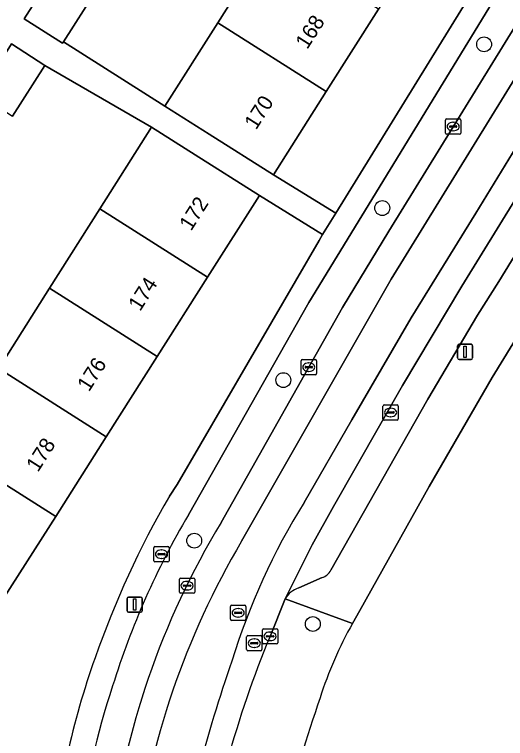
# Model space of a CAD drawing. Extents: x 159039 to 160102, y 381214 to 382524.
# Drawn here: x 159375.21 to 159407.52, y 381771.02 to 381818.69 of the extents above; entities that cross this region are included whole.
import ezdxf

# ---------------------------------------------------------------- set-up
doc = ezdxf.new("R2010")
doc.units = 0
for name, color, linetype in [('IMGEO_Boom', 7, 'Continuous'), ('IMGEO_Brandkraan', 7, 'Continuous'), ('IMGEO_Erf', 7, 'Continuous'), ('IMGEO_Groenvoorziening', 7, 'Continuous'), ('IMGEO_Kolk', 7, 'Continuous'), ('IMGEO_Lichtmast', 7, 'Continuous'), ('IMGEO_Pand', 7, 'Continuous'), ('IMGEO_Pand_nummerreeks', 7, 'Continuous'), ('IMGEO_Parkeervlak_open', 7, 'Continuous'), ('IMGEO_Rijbaan_lokaal_gesloten', 7, 'Continuous'), ('IMGEO_Rioolput', 7, 'Continuous'), ('IMGEO_Voetpad_open', 7, 'Continuous')]:
    doc.layers.add(name, color=color, linetype=linetype)

msp = doc.modelspace()

# ---------------------------------------------------------------- linework, layer by layer
at = {"layer": 'IMGEO_Boom'}
for centre in [(159406.113, 381816.719), (159399.41, 381805.942), (159392.906, 381794.618), (159387.038, 381784.052), (159394.844, 381778.564)]:
    msp.add_circle(centre, 0.489, dxfattribs=at)
at = {"layer": 'IMGEO_Brandkraan'}
for p, q in [((159384.383, 381782.731), (159384.383, 381783.583)), ((159384.458, 381783.657), (159385.31, 381783.657)), ((159384.871, 381783.437), (159384.896, 381783.437)), ((159385.384, 381783.583), (159385.384, 381782.731)), ((159384.642, 381783.151), (159384.642, 381783.163)), ((159385.08, 381783.114), (159384.682, 381783.114)), ((159384.685, 381783.2), (159385.083, 381783.2)), ((159385.126, 381783.163), (159385.126, 381783.151)), ((159385.31, 381782.657), (159384.458, 381782.657)), ((159384.894, 381782.877), (159384.869, 381782.877))]:
    msp.add_line(p, q, dxfattribs=at)
for points in [[(159384.383, 381782.731), (159384.383, 381783.583)], [(159384.458, 381783.657), (159385.31, 381783.657)], [(159385.384, 381783.583), (159385.384, 381782.731)], [(159385.31, 381782.657), (159384.458, 381782.657)]]:
    msp.add_lwpolyline(points, dxfattribs=at)
for centre, radius, start, end in [((159384.46, 381783.581), 0.0765, 91.552, 178.448), ((159384.46, 381783.581), 0.0765, 91.552, 178.448), ((159385.308, 381783.581), 0.0765, 1.552, 88.448), ((159385.308, 381783.581), 0.0765, 1.552, 88.448), ((159384.682, 381783.16), 0.0403, 85.8775, 175.7526), ((159384.679, 381783.15), 0.0366, 178.938, 274.7102), ((159385.083, 381783.157), 0.043, 264.8664, 352.4533), ((159385.087, 381783.162), 0.0386, 1.7309, 96.639), ((159384.46, 381782.733), 0.0765, 181.552, 268.448), ((159384.46, 381782.733), 0.0765, 181.552, 268.448), ((159385.308, 381782.733), 0.0765, 271.552, 358.448), ((159385.308, 381782.733), 0.0765, 271.552, 358.448)]:
    msp.add_arc(centre, radius, start, end, dxfattribs=at)
for centre, major_axis, ratio, start_param, end_param in [((159384.87, 381783.157), (-0.387, 0.002), 0.722429, 4.712389, 7.853982), ((159384.895, 381783.157), (-0.39, 0.002), 0.717154, 1.570796, 4.712389)]:
    msp.add_ellipse(centre, major_axis=major_axis, ratio=ratio, start_param=start_param, end_param=end_param, dxfattribs=at)
at = {"layer": 'IMGEO_Erf'}
for points in [[(159401.837, 381839.027), (159405.161, 381844.265), (159402.084, 381846.218), (159405.57, 381851.708), (159408.646, 381849.756), (159415.788, 381845.224), (159412.302, 381839.731), (159408.979, 381834.494), (159405.707, 381829.34), (159402.392, 381824.117), (159399.163, 381819.028), (159395.726, 381813.612), (159392.246, 381808.129), (159396.349, 381805.602), (159414.422, 381834.943), (159421.364, 381845.906)], [(159380.564, 381820.24), (159378.44, 381816.892), (159385.104, 381812.662), (159388.584, 381818.146), (159392.021, 381823.561)], [(159380.824, 381805.889), (159384.239, 381811.27), (159377.22, 381815.334), (159375.087, 381812.001)], [(159385.406, 381786.981), (159385.917, 381787.736), (159395.25, 381803.818), (159395.49, 381804.207), (159391.331, 381806.769), (159387.916, 381801.388), (159384.599, 381796.162), (159381.254, 381790.892), (159377.925, 381785.646), (159374.566, 381780.353), (159371.253, 381775.133), (159367.817, 381769.72), (159360.726, 381774.221), (159363.406, 381778.443), (159364.162, 381779.634), (159367.474, 381784.854), (159370.834, 381790.147), (159374.163, 381795.393), (159377.508, 381800.663), (159380.824, 381805.889)]]:
    msp.add_lwpolyline(points, dxfattribs=at)
for centre, radius, start, end in [((159439.2, 381755.828), 62.164, 149.92473, 160.72876), ((159429.958, 381758.726), 52.484, 160.3849, 175.0258)]:
    msp.add_arc(centre, radius, start, end, dxfattribs=at)
at = {"layer": 'IMGEO_Groenvoorziening'}
msp.add_lwpolyline([(159421.066, 381818.312), (159406.639, 381794.78), (159402.505, 381787.621), (159397.942, 381779.448), (159397.452, 381778.605)], dxfattribs=at)
for centre, radius, start, end in [((159421.168, 381765.379), 27.155, 150.8518, 162.1664), ((159479.616, 381744.425), 89.234, 160.85214, 166.1113)]:
    msp.add_arc(centre, radius, start, end, dxfattribs=at)
at = {"layer": 'IMGEO_Kolk'}
for p, q in [((159403.576, 381810.885), (159403.576, 381811.737)), ((159403.651, 381811.811), (159404.503, 381811.811)), ((159404.064, 381811.591), (159404.089, 381811.591)), ((159404.577, 381811.737), (159404.577, 381810.885)), ((159403.835, 381811.305), (159403.835, 381811.317)), ((159404.273, 381811.268), (159403.875, 381811.268)), ((159403.878, 381811.354), (159404.276, 381811.354)), ((159404.087, 381811.031), (159404.062, 381811.031)), ((159404.319, 381811.317), (159404.319, 381811.305)), ((159404.503, 381810.811), (159403.651, 381810.811)), ((159394.075, 381795.044), (159394.075, 381795.896)), ((159394.15, 381795.97), (159395.002, 381795.97)), ((159395.076, 381795.896), (159395.076, 381795.044)), ((159394.334, 381795.464), (159394.334, 381795.476)), ((159394.772, 381795.427), (159394.374, 381795.427)), ((159394.377, 381795.513), (159394.775, 381795.513)), ((159394.563, 381795.75), (159394.588, 381795.75)), ((159394.818, 381795.476), (159394.818, 381795.464)), ((159395.002, 381794.97), (159394.15, 381794.97)), ((159394.586, 381795.19), (159394.561, 381795.19)), ((159399.46, 381792.062), (159399.46, 381792.914)), ((159399.535, 381792.988), (159400.387, 381792.988)), ((159400.461, 381792.914), (159400.461, 381792.062)), ((159399.719, 381792.482), (159399.719, 381792.494)), ((159400.157, 381792.445), (159399.759, 381792.445)), ((159399.762, 381792.531), (159400.16, 381792.531)), ((159399.948, 381792.768), (159399.973, 381792.768)), ((159400.203, 381792.494), (159400.203, 381792.482)), ((159400.387, 381791.988), (159399.535, 381791.988)), ((159399.971, 381792.208), (159399.946, 381792.208)), ((159386.07, 381780.66), (159386.07, 381781.512)), ((159386.145, 381781.586), (159386.997, 381781.586)), ((159387.071, 381781.512), (159387.071, 381780.66)), ((159386.329, 381781.08), (159386.329, 381781.092)), ((159386.767, 381781.043), (159386.369, 381781.043)), ((159386.372, 381781.129), (159386.77, 381781.129)), ((159386.558, 381781.366), (159386.583, 381781.366)), ((159386.813, 381781.092), (159386.813, 381781.08)), ((159386.997, 381780.586), (159386.145, 381780.586)), ((159386.581, 381780.806), (159386.556, 381780.806)), ((159391.53, 381777.325), (159391.53, 381778.177)), ((159391.605, 381778.251), (159392.457, 381778.251)), ((159392.531, 381778.177), (159392.531, 381777.325)), ((159391.789, 381777.745), (159391.789, 381777.757)), ((159392.227, 381777.708), (159391.829, 381777.708)), ((159391.832, 381777.794), (159392.23, 381777.794)), ((159392.018, 381778.031), (159392.043, 381778.031)), ((159392.273, 381777.757), (159392.273, 381777.745)), ((159392.457, 381777.251), (159391.605, 381777.251)), ((159392.041, 381777.471), (159392.016, 381777.471))]:
    msp.add_line(p, q, dxfattribs=at)
for points in [[(159403.576, 381810.885), (159403.576, 381811.737)], [(159403.651, 381811.811), (159404.503, 381811.811)], [(159404.577, 381811.737), (159404.577, 381810.885)], [(159404.503, 381810.811), (159403.651, 381810.811)], [(159394.075, 381795.044), (159394.075, 381795.896)], [(159394.15, 381795.97), (159395.002, 381795.97)], [(159395.076, 381795.896), (159395.076, 381795.044)], [(159395.002, 381794.97), (159394.15, 381794.97)], [(159399.46, 381792.062), (159399.46, 381792.914)], [(159399.535, 381792.988), (159400.387, 381792.988)], [(159400.461, 381792.914), (159400.461, 381792.062)], [(159400.387, 381791.988), (159399.535, 381791.988)], [(159386.07, 381780.66), (159386.07, 381781.512)], [(159386.145, 381781.586), (159386.997, 381781.586)], [(159387.071, 381781.512), (159387.071, 381780.66)], [(159386.997, 381780.586), (159386.145, 381780.586)], [(159391.53, 381777.325), (159391.53, 381778.177)], [(159391.605, 381778.251), (159392.457, 381778.251)], [(159392.531, 381778.177), (159392.531, 381777.325)], [(159392.457, 381777.251), (159391.605, 381777.251)]]:
    msp.add_lwpolyline(points, dxfattribs=at)
for centre, radius, start, end in [((159403.653, 381811.735), 0.0765, 91.552, 178.448), ((159403.653, 381811.735), 0.0765, 91.552, 178.448), ((159404.501, 381811.735), 0.0765, 1.552, 88.448), ((159404.501, 381811.735), 0.0765, 1.552, 88.448), ((159403.875, 381811.314), 0.0403, 85.8775, 175.7526), ((159403.872, 381811.304), 0.0366, 178.938, 274.7102), ((159404.276, 381811.311), 0.043, 264.8664, 352.4533), ((159404.28, 381811.316), 0.0386, 1.7309, 96.639), ((159403.653, 381810.887), 0.0765, 181.552, 268.448), ((159403.653, 381810.887), 0.0765, 181.552, 268.448), ((159404.501, 381810.887), 0.0765, 271.552, 358.448), ((159404.501, 381810.887), 0.0765, 271.552, 358.448), ((159394.152, 381795.894), 0.0765, 91.552, 178.448), ((159394.152, 381795.894), 0.0765, 91.552, 178.448), ((159395, 381795.894), 0.0765, 1.552, 88.448), ((159395, 381795.894), 0.0765, 1.552, 88.448), ((159394.374, 381795.473), 0.0403, 85.8775, 175.7526), ((159394.371, 381795.463), 0.0366, 178.938, 274.7102), ((159394.775, 381795.47), 0.043, 264.8664, 352.4533), ((159394.779, 381795.475), 0.0386, 1.7309, 96.639), ((159394.152, 381795.046), 0.0765, 181.552, 268.448), ((159394.152, 381795.046), 0.0765, 181.552, 268.448), ((159395, 381795.046), 0.0765, 271.552, 358.448), ((159395, 381795.046), 0.0765, 271.552, 358.448), ((159399.537, 381792.912), 0.0765, 91.552, 178.448), ((159399.537, 381792.912), 0.0765, 91.552, 178.448), ((159400.385, 381792.912), 0.0765, 1.552, 88.448), ((159400.385, 381792.912), 0.0765, 1.552, 88.448), ((159399.759, 381792.491), 0.0403, 85.8775, 175.7526), ((159399.756, 381792.481), 0.0366, 178.938, 274.7102), ((159400.16, 381792.488), 0.043, 264.8664, 352.4533), ((159400.164, 381792.493), 0.0386, 1.7309, 96.639), ((159399.537, 381792.064), 0.0765, 181.552, 268.448), ((159399.537, 381792.064), 0.0765, 181.552, 268.448), ((159400.385, 381792.064), 0.0765, 271.552, 358.448), ((159400.385, 381792.064), 0.0765, 271.552, 358.448), ((159386.147, 381781.51), 0.0765, 91.552, 178.448), ((159386.147, 381781.51), 0.0765, 91.552, 178.448), ((159386.995, 381781.51), 0.0765, 1.552, 88.448), ((159386.995, 381781.51), 0.0765, 1.552, 88.448), ((159386.369, 381781.089), 0.0403, 85.8775, 175.7526), ((159386.366, 381781.079), 0.0366, 178.938, 274.7102), ((159386.77, 381781.086), 0.043, 264.8664, 352.4533), ((159386.774, 381781.091), 0.0386, 1.7309, 96.639), ((159386.147, 381780.662), 0.0765, 181.552, 268.448), ((159386.147, 381780.662), 0.0765, 181.552, 268.448), ((159386.995, 381780.662), 0.0765, 271.552, 358.448), ((159386.995, 381780.662), 0.0765, 271.552, 358.448), ((159391.607, 381778.175), 0.0765, 91.552, 178.448), ((159391.607, 381778.175), 0.0765, 91.552, 178.448), ((159392.455, 381778.175), 0.0765, 1.552, 88.448), ((159392.455, 381778.175), 0.0765, 1.552, 88.448), ((159391.829, 381777.754), 0.0403, 85.8775, 175.7526), ((159391.826, 381777.744), 0.0366, 178.938, 274.7102), ((159392.23, 381777.751), 0.043, 264.8664, 352.4533), ((159392.234, 381777.756), 0.0386, 1.7309, 96.639), ((159391.607, 381777.327), 0.0765, 181.552, 268.448), ((159391.607, 381777.327), 0.0765, 181.552, 268.448), ((159392.455, 381777.327), 0.0765, 271.552, 358.448), ((159392.455, 381777.327), 0.0765, 271.552, 358.448)]:
    msp.add_arc(centre, radius, start, end, dxfattribs=at)
for centre, major_axis, ratio, start_param, end_param in [((159404.063, 381811.311), (-0.387, 0.002), 0.722429, 4.712389, 7.853982), ((159404.088, 381811.311), (-0.39, 0.002), 0.717154, 1.570796, 4.712389), ((159394.562, 381795.47), (-0.387, 0.002), 0.722429, 4.712389, 7.853982), ((159394.587, 381795.47), (-0.39, 0.002), 0.717154, 1.570796, 4.712389), ((159399.947, 381792.488), (-0.387, 0.002), 0.722429, 4.712389, 7.853982), ((159399.972, 381792.488), (-0.39, 0.002), 0.717154, 1.570796, 4.712389), ((159386.557, 381781.086), (-0.387, 0.002), 0.722429, 4.712389, 7.853982), ((159386.582, 381781.086), (-0.39, 0.002), 0.717154, 1.570796, 4.712389), ((159392.017, 381777.751), (-0.387, 0.002), 0.722429, 4.712389, 7.853982), ((159392.042, 381777.751), (-0.39, 0.002), 0.717154, 1.570796, 4.712389)]:
    msp.add_ellipse(centre, major_axis=major_axis, ratio=ratio, start_param=start_param, end_param=end_param, dxfattribs=at)
at = {"layer": 'IMGEO_Lichtmast'}
for p, q in [((159404.369, 381796.076), (159404.369, 381796.876)), ((159404.369, 381796.876), (159404.369, 381796.076)), ((159404.469, 381796.976), (159405.259, 381796.976)), ((159405.259, 381796.976), (159404.469, 381796.976)), ((159405.359, 381796.876), (159405.359, 381796.076)), ((159405.359, 381796.076), (159405.359, 381796.876)), ((159405.259, 381795.976), (159404.469, 381795.976)), ((159404.469, 381795.976), (159405.259, 381795.976)), ((159382.626, 381779.439), (159382.626, 381780.239)), ((159382.626, 381780.239), (159382.626, 381779.439)), ((159382.726, 381780.339), (159383.516, 381780.339)), ((159383.516, 381780.339), (159382.726, 381780.339)), ((159383.616, 381780.239), (159383.616, 381779.439)), ((159383.616, 381779.439), (159383.616, 381780.239)), ((159383.516, 381779.339), (159382.726, 381779.339)), ((159382.726, 381779.339), (159383.516, 381779.339))]:
    msp.add_line(p, q, dxfattribs=at)
for points in [[(159404.789, 381796.851), (159404.939, 381796.851), (159404.939, 381796.101), (159404.789, 381796.101), (159404.789, 381796.851)], [(159383.046, 381780.214), (159383.196, 381780.214), (159383.196, 381779.464), (159383.046, 381779.464), (159383.046, 381780.214)]]:
    msp.add_lwpolyline(points, dxfattribs=at)
for centre, start, end in [((159404.469, 381796.876), 90, 180), ((159404.469, 381796.876), 90, 180), ((159405.259, 381796.876), 0, 90), ((159405.259, 381796.876), 360, 90), ((159404.469, 381796.076), 180, 270), ((159404.469, 381796.076), 180, 270), ((159405.259, 381796.076), 270, 0), ((159405.259, 381796.076), 270, 0), ((159382.726, 381780.239), 90, 180), ((159382.726, 381780.239), 90, 180), ((159383.516, 381780.239), 0, 90), ((159383.516, 381780.239), 360, 90), ((159382.726, 381779.439), 180, 270), ((159382.726, 381779.439), 180, 270), ((159383.516, 381779.439), 270, 0), ((159383.516, 381779.439), 270, 0)]:
    msp.add_arc(centre, 0.1, start, end, dxfattribs=at)
at = {"layer": 'IMGEO_Pand'}
for points in [[(159392.021, 381823.561), (159388.584, 381818.146), (159395.726, 381813.612), (159399.163, 381819.028)], [(159378.163, 381821.763), (159378.04, 381821.841), (159375.853, 381818.394), (159378.377, 381816.793), (159378.44, 381816.892), (159380.564, 381820.24)], [(159388.584, 381818.146), (159385.104, 381812.662), (159388.025, 381810.808), (159392.246, 381808.129), (159395.726, 381813.612)], [(159375.014, 381816.746), (159372.909, 381813.395), (159375.087, 381812.001), (159377.22, 381815.334)], [(159387.916, 381801.388), (159391.331, 381806.769), (159387.109, 381809.448), (159384.239, 381811.27), (159380.824, 381805.889)], [(159387.916, 381801.388), (159380.824, 381805.889), (159377.508, 381800.663), (159384.599, 381796.162)], [(159384.599, 381796.162), (159377.508, 381800.663), (159374.163, 381795.393), (159381.254, 381790.892)], [(159377.925, 381785.646), (159381.254, 381790.892), (159374.163, 381795.393), (159370.834, 381790.147)], [(159377.925, 381785.646), (159370.834, 381790.147), (159367.474, 381784.854), (159374.566, 381780.353)]]:
    msp.add_lwpolyline(points, close=True, dxfattribs=at)
at = {"layer": 'IMGEO_Parkeervlak_open'}
for points in [[(159495.744, 381934.93), (159479.948, 381913.867), (159472.544, 381903.698), (159465.19, 381893.41), (159456.94, 381881.697), (159449.873, 381871.488), (159437.829, 381853.565), (159427.699, 381837.953), (159418.936, 381824.033), (159404.64, 381800.812), (159400.746, 381794.258), (159396.213, 381786.294), (159394.802, 381783.778), (159393.013, 381780.216)], [(159388.803, 381785.24), (159396.798, 381799.408), (159399.834, 381804.431), (159417.421, 381832.946), (159422.676, 381841.238), (159420.947, 381842.368), (159415.674, 381834.072), (159406.901, 381819.922), (159394.572, 381799.726), (159386.658, 381785.747)], [(159396.032, 381782.098), (159402.419, 381793.359), (159405.684, 381798.889), (159407.08, 381801.11), (159420.575, 381823.146), (159428.809, 381836.319)], [(159393.919, 381780.941), (159395.457, 381781.618)]]:
    msp.add_lwpolyline(points, dxfattribs=at)
for centre, radius, start, end in [((159432.924, 381758.528), 53.679, 149.5307, 162.7049), ((159435.358, 381757.238), 54.328, 148.9736, 160.9487), ((159395.074, 381782.662), 1.112, 290.1684, 329.5406), ((159394.45, 381779.349), 1.678, 108.4448, 148.8902), ((159434.783, 381757.619), 53.66, 161.1331, 172.7078), ((159431.718, 381757.984), 52.697, 161.7509, 172.5618)]:
    msp.add_arc(centre, radius, start, end, dxfattribs=at)
at = {"layer": 'IMGEO_Rijbaan_lokaal_gesloten'}
for points in [[(159424.166, 381840.264), (159422.676, 381841.238), (159417.421, 381832.946), (159399.834, 381804.431), (159396.798, 381799.408), (159388.803, 381785.24)], [(159426.197, 381838.936), (159424.166, 381840.264), (159418.168, 381830.791), (159400.004, 381801.271), (159390.157, 381784.008)], [(159390.157, 381784.008), (159400.004, 381801.271), (159418.168, 381830.791), (159424.166, 381840.264)], [(159394.274, 381786.572), (159397.405, 381792.005), (159401.306, 381798.719), (159405.571, 381805.619), (159415.465, 381821.817), (159420.934, 381830.666), (159426.197, 381838.936)], [(159400.746, 381794.258), (159404.64, 381800.812), (159418.936, 381824.033), (159427.699, 381837.953), (159426.197, 381838.936), (159420.934, 381830.666), (159415.465, 381821.817), (159405.571, 381805.619), (159401.306, 381798.719), (159397.405, 381792.005), (159394.274, 381786.572)], [(159392.031, 381777.751), (159393.013, 381780.216), (159394.802, 381783.778), (159396.213, 381786.294), (159400.746, 381794.258)]]:
    msp.add_lwpolyline(points, dxfattribs=at)
for centre, radius, start, end in [((159433.014, 381762.591), 45.561, 148.2417, 162.7318), ((159433.014, 381762.591), 45.561, 148.2417, 162.7318), ((159435.358, 381757.238), 54.328, 148.9736, 160.9487), ((159435.607, 381757.113), 52.811, 149.3853, 173.0124), ((159435.607, 381757.113), 52.811, 149.3853, 173.0124), ((159454.454, 381751.79), 67.606, 157.41802, 172.05891), ((159485.868, 381743.005), 101.892, 161.03675, 169.56885), ((159485.868, 381743.005), 101.892, 161.03675, 169.56885), ((159434.783, 381757.619), 53.66, 161.1331, 172.7078)]:
    msp.add_arc(centre, radius, start, end, dxfattribs=at)
at = {"layer": 'IMGEO_Rioolput'}
for p, q in [((159389.433, 381778.872), (159389.433, 381779.724)), ((159389.508, 381779.798), (159390.36, 381779.798)), ((159389.921, 381779.578), (159389.946, 381779.578)), ((159390.434, 381779.724), (159390.434, 381778.872)), ((159389.692, 381779.292), (159389.692, 381779.304)), ((159390.13, 381779.255), (159389.732, 381779.255)), ((159389.735, 381779.341), (159390.133, 381779.341)), ((159390.176, 381779.304), (159390.176, 381779.292)), ((159390.36, 381778.798), (159389.508, 381778.798)), ((159389.944, 381779.018), (159389.919, 381779.018)), ((159390.49, 381776.874), (159390.49, 381777.726)), ((159390.565, 381777.8), (159391.417, 381777.8)), ((159391.491, 381777.726), (159391.491, 381776.874)), ((159390.749, 381777.294), (159390.749, 381777.306)), ((159391.187, 381777.257), (159390.789, 381777.257)), ((159390.792, 381777.343), (159391.19, 381777.343)), ((159390.978, 381777.58), (159391.003, 381777.58)), ((159391.233, 381777.306), (159391.233, 381777.294)), ((159391.417, 381776.8), (159390.565, 381776.8)), ((159391.001, 381777.02), (159390.976, 381777.02))]:
    msp.add_line(p, q, dxfattribs=at)
for points in [[(159389.433, 381778.872), (159389.433, 381779.724)], [(159389.508, 381779.798), (159390.36, 381779.798)], [(159390.434, 381779.724), (159390.434, 381778.872)], [(159390.36, 381778.798), (159389.508, 381778.798)], [(159390.49, 381776.874), (159390.49, 381777.726)], [(159390.565, 381777.8), (159391.417, 381777.8)], [(159391.491, 381777.726), (159391.491, 381776.874)], [(159391.417, 381776.8), (159390.565, 381776.8)]]:
    msp.add_lwpolyline(points, dxfattribs=at)
for centre, radius, start, end in [((159389.51, 381779.722), 0.0765, 91.552, 178.448), ((159389.51, 381779.722), 0.0765, 91.552, 178.448), ((159390.358, 381779.722), 0.0765, 1.552, 88.448), ((159390.358, 381779.722), 0.0765, 1.552, 88.448), ((159389.732, 381779.301), 0.0403, 85.8775, 175.7526), ((159389.729, 381779.291), 0.0366, 178.938, 274.7102), ((159390.133, 381779.298), 0.043, 264.8664, 352.4533), ((159390.137, 381779.303), 0.0386, 1.7309, 96.639), ((159389.51, 381778.874), 0.0765, 181.552, 268.448), ((159389.51, 381778.874), 0.0765, 181.552, 268.448), ((159390.358, 381778.874), 0.0765, 271.552, 358.448), ((159390.358, 381778.874), 0.0765, 271.552, 358.448), ((159390.567, 381777.724), 0.0765, 91.552, 178.448), ((159390.567, 381777.724), 0.0765, 91.552, 178.448), ((159391.415, 381777.724), 0.0765, 1.552, 88.448), ((159391.415, 381777.724), 0.0765, 1.552, 88.448), ((159390.789, 381777.303), 0.0403, 85.8775, 175.7526), ((159390.786, 381777.293), 0.0366, 178.938, 274.7102), ((159391.19, 381777.3), 0.043, 264.8664, 352.4533), ((159391.194, 381777.305), 0.0386, 1.7309, 96.639), ((159390.567, 381776.876), 0.0765, 181.552, 268.448), ((159390.567, 381776.876), 0.0765, 181.552, 268.448), ((159391.415, 381776.876), 0.0765, 271.552, 358.448), ((159391.415, 381776.876), 0.0765, 271.552, 358.448)]:
    msp.add_arc(centre, radius, start, end, dxfattribs=at)
for centre, major_axis, ratio, start_param, end_param in [((159389.92, 381779.298), (-0.387, 0.002), 0.722429, 4.712389, 7.853982), ((159389.945, 381779.298), (-0.39, 0.002), 0.717154, 1.570796, 4.712389), ((159390.977, 381777.3), (-0.387, 0.002), 0.722429, 4.712389, 7.853982), ((159391.002, 381777.3), (-0.39, 0.002), 0.717154, 1.570796, 4.712389)]:
    msp.add_ellipse(centre, major_axis=major_axis, ratio=ratio, start_param=start_param, end_param=end_param, dxfattribs=at)
at = {"layer": 'IMGEO_Voetpad_open'}
for points in [[(159421.364, 381845.906), (159414.422, 381834.943), (159396.349, 381805.602), (159395.49, 381804.207), (159395.25, 381803.818), (159385.917, 381787.736), (159385.406, 381786.981)], [(159386.658, 381785.747), (159394.572, 381799.726), (159406.901, 381819.922), (159415.674, 381834.072), (159420.947, 381842.368), (159422.676, 381841.238)], [(159428.809, 381836.319), (159420.575, 381823.146), (159407.08, 381801.11), (159405.684, 381798.889), (159402.419, 381793.359), (159396.032, 381782.098)], [(159374.577, 381819.251), (159372.987, 381816.714), (159369.699, 381811.493), (159371.173, 381810.583), (159372.909, 381813.395), (159375.014, 381816.746), (159377.22, 381815.334), (159384.239, 381811.27), (159387.109, 381809.448), (159391.331, 381806.769), (159395.49, 381804.207), (159396.349, 381805.602), (159392.246, 381808.129), (159388.025, 381810.808), (159385.104, 381812.662), (159378.44, 381816.892), (159378.377, 381816.793), (159375.853, 381818.394), (159378.04, 381821.841)], [(159393.013, 381780.216), (159397.452, 381778.605), (159397.942, 381779.448), (159402.505, 381787.621), (159406.639, 381794.78), (159421.066, 381818.312)], [(159395.457, 381781.618), (159393.919, 381780.941)], [(159397.452, 381778.605), (159393.013, 381780.216), (159392.031, 381777.751)]]:
    msp.add_lwpolyline(points, dxfattribs=at)
for centre, radius, start, end in [((159439.2, 381755.828), 62.164, 149.92473, 160.72876), ((159432.924, 381758.528), 53.679, 149.5307, 162.7049), ((159395.074, 381782.662), 1.112, 290.1684, 329.5406), ((159394.45, 381779.349), 1.678, 108.4448, 148.8902), ((159421.168, 381765.379), 27.155, 150.8518, 162.1664), ((159454.454, 381751.79), 67.606, 157.41802, 172.05891), ((159429.958, 381758.726), 52.484, 160.3849, 175.0258), ((159431.718, 381757.984), 52.697, 161.7509, 172.5618), ((159479.616, 381744.425), 89.234, 160.85214, 166.1113)]:
    msp.add_arc(centre, radius, start, end, dxfattribs=at)

# ---------------------------------------------------------------- texts
at = {"layer": 'IMGEO_Pand_nummerreeks'}
for s, rotation, p in [('168', 57.5991, (159394.476, 381816.345)), ('170', 57.5991, (159391.113, 381811.046)), ('172', 57.5978, (159386.833, 381804.385)), ('174', 57.5978, (159383.475, 381799.094)), ('176', 57.5978, (159380.116, 381793.801)), ('178', 57.5978, (159376.76, 381788.511))]:
    msp.add_text(s, height=1, rotation=rotation, dxfattribs=at).set_placement(p)

doc.saveas('drawing.dxf')
